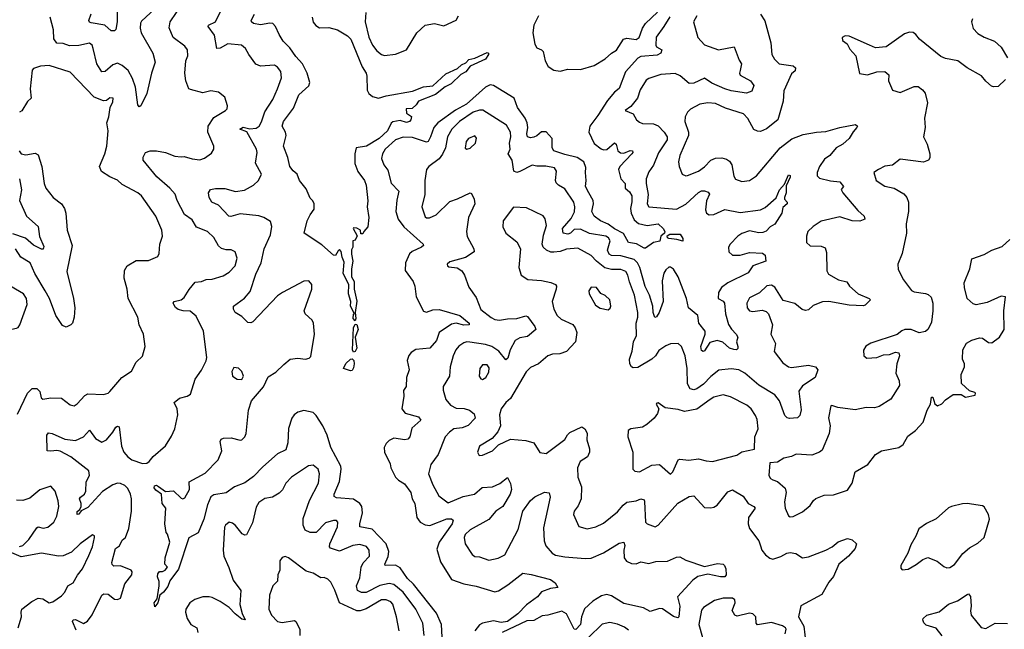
# Model space of a CAD drawing. Extents: x 1603745 to 1745082, y 385868 to 533966.
# Tile 469 of 646: x 1702595 to 1708935, y 470945 to 474869. Entities that reach past the tile are written whole.
import ezdxf

# ---------------------------------------------------------------- set-up
doc = ezdxf.new("R2010")
doc.units = 0

msp = doc.modelspace()

# ---------------------------------------------------------------- linework, layer by layer
at = {"layer": '0CON20XD'}
for points in [[(1702959.2, 470939.2), (1702934.4, 470995), (1702940, 471005), (1702955, 471007.3), (1703005, 470982), (1703032.4, 470997.6), (1703061.9, 471038.1), (1703125, 471163.8), (1703137, 471173), (1703165, 471172), (1703205, 471138), (1703225, 471136), (1703243.3, 471145), (1703271.8, 471238.2), (1703317.5, 471295), (1703320, 471315), (1703312.5, 471325), (1703245, 471353.1), (1703202.2, 471352.2), (1703191.3, 471361.3), (1703188.9, 471375), (1703212.3, 471465), (1703238.4, 471481.6), (1703255, 471518.6), (1703275.7, 471535), (1703297.3, 471595), (1703314.7, 471705.3), (1703315.3, 471785), (1703308.2, 471815), (1703290.5, 471850.5), (1703271.2, 471871.2), (1703245, 471884.6), (1703225, 471885.9), (1703195, 471874.7), (1703128.7, 471831.3), (1703035, 471729.2), (1702991.4, 471708.6), (1702975, 471686.7), (1702965, 471683.3), (1702965, 471702.5), (1702983.1, 471716.9), (1702990.5, 471735), (1702990.9, 471755), (1702981.2, 471785), (1702985.7, 471795), (1703013.5, 471815), (1703020.9, 471835), (1703024.1, 471895), (1703045.5, 471935), (1703040, 471965), (1702925, 472055.4), (1702855, 472091.8), (1702835, 472096.8), (1702795, 472090.9), (1702772, 472095), (1702770, 472195), (1702781.2, 472208.8), (1702805, 472206.5), (1702885, 472168.1), (1702955, 472159.7), (1703006.9, 472183.1), (1703045, 472226), (1703083.1, 472173.1), (1703125, 472150.5), (1703154.7, 472165.3), (1703195.4, 472214.6), (1703215, 472247.1), (1703225, 472252), (1703235, 472247.5), (1703250, 472125), (1703265.4, 472085), (1703290.8, 472055), (1703317.8, 472035), (1703385, 472013.2), (1703414.6, 472015.4), (1703428.1, 472025), (1703455, 472056.9), (1703535, 472125.7), (1703572.6, 472187.4), (1703594.2, 472235), (1703612.5, 472325), (1703610, 472365), (1703588.8, 472405), (1703625, 472432.2), (1703674.4, 472445.6), (1703695, 472458.8), (1703724.3, 472555), (1703765.7, 472614.3), (1703795.8, 472674.2), (1703800, 472695), (1703778.1, 472865), (1703730.4, 472960.4), (1703692.2, 472992.2), (1703647.5, 472995), (1703614.6, 473004.6), (1703597.6, 473017.6), (1703587.5, 473035), (1703584.2, 473045), (1703590, 473055), (1703635, 473065.6), (1703655, 473081.5), (1703686.8, 473133.2), (1703725, 473180), (1703765, 473184.2), (1703795, 473197.1), (1703835, 473198.6), (1703905, 473221.4), (1703945, 473244.4), (1703981.5, 473285), (1703995.5, 473335), (1703982, 473375), (1703957.3, 473387.3), (1703925, 473387.5), (1703895, 473395.6), (1703874.7, 473414.7), (1703845, 473467.1), (1703805.4, 473505.4), (1703734.2, 473534.2), (1703705, 473580.6), (1703655.3, 473615.3), (1703608.5, 473705), (1703596.6, 473746.6), (1703562.1, 473785), (1703478.8, 473858.8), (1703389.5, 473965), (1703390, 473985), (1703404.6, 474015.4), (1703434.6, 474025.4), (1703475, 474025.5), (1703535, 474014.5), (1703595, 473991.5), (1703635, 473987.5), (1703655, 473988.5), (1703705, 473972.7), (1703755, 473968.2), (1703785, 473977.8), (1703829.7, 474010.3), (1703844.2, 474035), (1703844.3, 474055), (1703806, 474145), (1703808.2, 474185), (1703845, 474240.8), (1703921.2, 474285), (1703930, 474295), (1703934.2, 474315), (1703915, 474371.2), (1703875, 474403.3), (1703825, 474410.8), (1703775, 474398.5), (1703695, 474419.2), (1703684.3, 474425), (1703665, 474476.7), (1703657.5, 474525), (1703666, 474604), (1703676.8, 474636.8), (1703676.3, 474676.3), (1703658.6, 474698.6), (1703584, 474755), (1703557.9, 474817.9), (1703565, 474856), (1703645.8, 474975)], [(1703222.2, 474957.8), (1703221.8, 474855), (1703215, 474806.7), (1703205, 474798), (1703185, 474797.5), (1703143.6, 474833.6), (1703055, 474848.8), (1703045, 474853.3), (1703041.2, 474865), (1703055, 474906.7)], [(1703465, 474938.8), (1703380.4, 474859.6), (1703373.8, 474846.2), (1703370.9, 474815), (1703378.2, 474785), (1703453, 474653), (1703468.1, 474595), (1703443.9, 474526.1), (1703414.4, 474395), (1703375, 474315.7), (1703365, 474308.6), (1703355, 474321.2), (1703340.4, 474435), (1703321.8, 474491.8), (1703293.2, 474543.2), (1703255, 474574), (1703225, 474588.9), (1703195, 474578.7), (1703145, 474536.5), (1703123.7, 474533.7), (1703091.1, 474585), (1703067.8, 474685), (1703061.5, 474705), (1703045, 474717.3), (1702975, 474703.5), (1702915, 474700.9), (1702875, 474715.4), (1702835, 474718.6), (1702816, 474746), (1702812.7, 474805), (1702791.5, 474885)], [(1704150.5, 473305), (1704169.5, 473395), (1704210.6, 473485), (1704218.8, 473538.8), (1704210, 473570), (1704167.5, 473595), (1704135, 473605.8), (1704015, 473619.1), (1703955, 473603.2), (1703942, 473605), (1703875, 473675.6), (1703832, 473695), (1703814.3, 473725), (1703810.8, 473755), (1703823.5, 473776.5), (1703855, 473783.3), (1703915, 473783.1), (1703984, 473764), (1704042.4, 473772.4), (1704101.5, 473805), (1704132.9, 473835), (1704152.2, 473875), (1704113.5, 473945), (1704123.6, 474015), (1704119.2, 474035), (1704058.5, 474148.5), (1704012, 474165), (1704035, 474177.3), (1704076.7, 474166.7), (1704117.8, 474172.2), (1704136.3, 474183.6), (1704152.4, 474212.4), (1704174.1, 474275.9), (1704225.6, 474355), (1704255.5, 474425), (1704280, 474495), (1704275.7, 474535), (1704254.5, 474564.5), (1704235, 474575.7), (1704145, 474571.1), (1704115, 474582.5), (1704070.6, 474645), (1704050, 474685), (1704023.3, 474705), (1703935, 474713.8), (1703885, 474686.4), (1703865, 474684.2), (1703849.8, 474769.8), (1703809.2, 474825), (1703810, 474835), (1703856.7, 474855), (1703888.3, 474921.7)], [(1704478.2, 474885), (1704484.2, 474854.2), (1704501.1, 474831.1), (1704525, 474817.9), (1704585, 474820), (1704641.2, 474805), (1704705, 474765.5), (1704727.1, 474745), (1704800, 474565), (1704825.6, 474525), (1704830.8, 474505), (1704832, 474415), (1704843.3, 474393.3), (1704866.2, 474375), (1704905, 474364), (1704955, 474379.2), (1705125, 474408.8), (1705195, 474436.2), (1705255, 474444.3), (1705339.7, 474520.3), (1705413.3, 474555), (1705440.6, 474579.4), (1705468.3, 474591.7), (1705486.8, 474613.2), (1705525, 474621.1), (1705605, 474657.9), (1705613.8, 474655), (1705613.1, 474645), (1705594.3, 474615), (1705495, 474570.9), (1705466.8, 474533.2), (1705435, 474516.4), (1705373.2, 474456.8), (1705335, 474436.9), (1705272.2, 474387.8), (1705163.3, 474345), (1705148.3, 474321.7), (1705121.7, 474298.3), (1705083.3, 474295), (1705085, 474267.5), (1705117, 474247), (1705113.3, 474225), (1705105, 474213.8), (1705085, 474207.1), (1705045, 474221.5), (1704998.3, 474211.7), (1704987.5, 474202.5), (1704962.5, 474155), (1704909.4, 474105), (1704828, 474055), (1704762.5, 474045), (1704752.2, 474005), (1704752.8, 473942.8), (1704771.7, 473891.7), (1704814.3, 473835), (1704825.5, 473805), (1704837, 473703), (1704832.5, 473665), (1704842.5, 473595), (1704836.7, 473535), (1704810, 473505), (1704805, 473490), (1704791.7, 473491.7), (1704790, 473515), (1704765, 473526.7), (1704745, 473530), (1704742.5, 473525), (1704767.5, 473477.5), (1704755, 473450), (1704740, 473445), (1704740, 473405), (1704731.7, 473388.3), (1704730.6, 473359.4), (1704740, 473315), (1704731.1, 473265), (1704731.3, 473215), (1704748, 473185), (1704748.8, 473135), (1704766.8, 473056.8), (1704755.4, 472985.4), (1704760.4, 472945), (1704755, 472930), (1704741.8, 472945), (1704745, 472973.3), (1704750, 472975), (1704724.6, 473025), (1704726.7, 473055), (1704712.4, 473105), (1704714.2, 473165), (1704678.2, 473235), (1704685, 473308.8), (1704670.8, 473340.8), (1704665, 473377.5), (1704655, 473390), (1704645, 473382.5), (1704628.3, 473351.7), (1704615, 473353.3), (1704539.5, 473419.5), (1704427.5, 473495), (1704445.5, 473575), (1704465, 473614.3), (1704491.1, 473648.9), (1704491.1, 473685), (1704483.6, 473703.6), (1704465, 473721.2), (1704439.7, 473779.7), (1704396.2, 473835), (1704381.2, 473875), (1704355, 473896), (1704334.6, 473925), (1704322.6, 473982.6), (1704294.4, 474055), (1704310, 474125), (1704306, 474145), (1704284.3, 474185), (1704294.3, 474215), (1704359.2, 474300.8), (1704393.2, 474386.8), (1704456.5, 474443.5), (1704462.3, 474465), (1704445.2, 474525.2), (1704416.9, 474585), (1704373.4, 474633.4), (1704335, 474689.1), (1704292.2, 474732.2), (1704265.4, 474775), (1704241.9, 474825), (1704225, 474844.2), (1704205, 474846.7), (1704145, 474836.4), (1704100, 474845), (1704088, 474855), (1704085.8, 474865), (1704107.3, 474905)], [(1704823.8, 474915), (1704820.4, 474855), (1704843.6, 474756.4), (1704867.5, 474705), (1704895, 474668.1), (1704925, 474644.4), (1704945, 474640), (1705015, 474646.9), (1705085, 474675.7), (1705152.5, 474785), (1705205.4, 474834.6), (1705265, 474846), (1705325, 474829.2), (1705404.4, 474865.6), (1705421.4, 474895)], [(1706781.5, 474888.5), (1706742.9, 474825), (1706692.1, 474757.9), (1706690.6, 474705), (1706696.2, 474695), (1706730, 474675), (1706723.8, 474655), (1706698.8, 474641.2), (1706595, 474633.3), (1706575, 474621.8), (1706495, 474533.1), (1706455, 474426.7), (1706425, 474403.1), (1706380.8, 474349.2), (1706317.7, 474252.3), (1706265.4, 474185), (1706259.2, 474145), (1706295, 474073.1), (1706338.5, 474038.5), (1706355, 474031.8), (1706375, 474033.3), (1706425, 474076.5), (1706435, 474068.8), (1706445.9, 474025.9), (1706463.2, 474013.2), (1706485, 474010.4), (1706525, 474027.9), (1706541.2, 474025), (1706543.1, 474015), (1706536.4, 474005), (1706459.4, 473925), (1706451.1, 473905), (1706466.7, 473845), (1706492.5, 473815), (1706493.1, 473785), (1706520.7, 473760.7), (1706536, 473736), (1706537, 473697), (1706527, 473655), (1706532.9, 473622.9), (1706552, 473582), (1706578.4, 473558.4), (1706635, 473545.2), (1706705.3, 473555.3), (1706738, 473525), (1706750, 473505), (1706747.5, 473495), (1706722.5, 473475), (1706715.8, 473444.2), (1706675.6, 473434.4), (1706625, 473398.8), (1706615, 473398.8), (1706567.6, 473427.6), (1706514.2, 473434.2), (1706482.5, 473492.5), (1706425, 473523.3), (1706385, 473553.2), (1706335, 473573.8), (1706293.3, 473605), (1706279.4, 473635), (1706289.3, 473685), (1706287.3, 473705), (1706260, 473755), (1706238.1, 473795), (1706243.3, 473835), (1706237.6, 473885), (1706241.3, 473918.7), (1706228.2, 473955), (1706185, 473982.2), (1706105, 474000.7), (1706035, 474026.2), (1706023.6, 474045), (1706023.8, 474105), (1705985, 474146.9), (1705955, 474148.4), (1705925, 474121.9), (1705905, 474112.8), (1705885, 474109.7), (1705865.4, 474115.4), (1705861.3, 474135), (1705867.9, 474175), (1705861.9, 474205), (1705849.1, 474235), (1705800.6, 474305), (1705777.9, 474365), (1705645, 474445.8), (1705625, 474449.2), (1705595, 474435.7), (1705472.6, 474325), (1705401.9, 474288.1), (1705286.7, 474205), (1705261.4, 474175), (1705240, 474115), (1705225.2, 474084.8), (1705215, 474080.4), (1705125, 474111.4), (1705065, 474113.5), (1705015, 474096.2), (1704948.7, 474035), (1704932, 474005), (1704924.6, 473975), (1704939.4, 473935), (1704965, 473900), (1704986.6, 473816.6), (1705035.6, 473765.6), (1705022.9, 473707.1), (1705016.4, 473635), (1705032.3, 473585), (1705068.2, 473535), (1705194, 473425), (1705194.2, 473415), (1705181.4, 473405), (1705122.3, 473377.7), (1705105, 473362.9), (1705078.4, 473305), (1705077.5, 473255), (1705128.5, 473185), (1705138.5, 473155), (1705148.2, 473085), (1705195, 472992.9), (1705215, 472985.9), (1705255, 473001.9), (1705296.8, 473003.2), (1705430, 472965), (1705490, 472915), (1705490, 472905), (1705455, 472902.7), (1705405, 472915.4), (1705375, 472909.1), (1705296.9, 472855), (1705278.2, 472805), (1705235, 472754.4), (1705145, 472745.7), (1705115, 472727.5), (1705101.4, 472708.6), (1705089.5, 472675), (1705101.8, 472615), (1705085.5, 472565), (1705082.6, 472507.4), (1705067.1, 472482.9), (1705067.5, 472445), (1705055.6, 472365), (1705077.3, 472337.3), (1705162.5, 472312.5), (1705178.3, 472291.7), (1705119.4, 472240.6), (1705108.2, 472185), (1705095, 472169.4), (1705075, 472165.6), (1705005, 472175.5), (1704975, 472160), (1704955, 472140.6), (1704942.9, 472115), (1704943.6, 472085), (1704980.6, 472009.4), (1704985.6, 471985), (1705014.7, 471925), (1705035, 471904.6), (1705072.3, 471882.3), (1705114.2, 471825), (1705121.4, 471785), (1705140, 471755), (1705153.2, 471665), (1705174.3, 471634.3), (1705205, 471617.7), (1705235, 471614.1), (1705344.8, 471655.2), (1705376.2, 471656.2), (1705387, 471647), (1705378.9, 471625), (1705296.4, 471505), (1705281.7, 471461.7), (1705305, 471379.4), (1705374.7, 471264.7), (1705455, 471237.5), (1705535, 471221.9), (1705655, 471186.2), (1705677, 471193), (1705738.2, 471231.8), (1705835, 471306.2), (1705888.1, 471298.1), (1706012.5, 471265), (1706042.5, 471245), (1706060, 471215), (1706013, 471207), (1705955, 471186.2), (1705929.2, 471155), (1705858.1, 471101.9), (1705803.1, 471045), (1705735, 470995.3), (1705695, 470989.2), (1705645, 470999.2), (1705575.5, 470984.5), (1705556.6, 470973.4), (1705525.9, 470935)], [(1707365.7, 474905), (1707392.1, 474862.1), (1707431.4, 474721.4), (1707438.6, 474645), (1707454.3, 474615), (1707485.4, 474585.4), (1707575, 474571.4), (1707590, 474560), (1707589.1, 474540.9), (1707565, 474521.2), (1707515, 474412.5), (1707511.2, 474345), (1707475.6, 474225), (1707403.4, 474166.6), (1707365, 474150), (1707345, 474151.1), (1707322.5, 474162.5), (1707283, 474233), (1707255, 474262.7), (1707140.1, 474300.1), (1707075, 474329.6), (1707025, 474333.8), (1706975, 474326.2), (1706915, 474293.1), (1706894.8, 474275.2), (1706879.6, 474245), (1706876.9, 474215), (1706901.8, 474145), (1706900.9, 474125), (1706845, 473996), (1706837.3, 473955), (1706840.6, 473925), (1706861.2, 473875), (1706884.4, 473864.4), (1706895, 473865.7), (1706965, 473893.8), (1707005, 473922.5), (1707045.2, 473964.8), (1707075, 473977.6), (1707115, 473980), (1707145, 473971.8), (1707165, 473958.9), (1707181.2, 473935), (1707193.1, 473863.1), (1707203.8, 473843.8), (1707245, 473826.9), (1707295, 473834.4), (1707339.5, 473865), (1707492.2, 474045), (1707567.6, 474102.4), (1707640.5, 474129.5), (1707725, 474145.5), (1707785, 474149.6), (1707875, 474176.5), (1707975.6, 474195.6), (1707988.8, 474185), (1707985.8, 474175), (1707961.5, 474148.5), (1707936.5, 474105), (1707895, 474067.2), (1707851.1, 474045), (1707810.5, 473995), (1707777.4, 473972.6), (1707744.5, 473925), (1707730, 473885), (1707730, 473865), (1707745, 473850), (1707815, 473831.1), (1707876, 473825), (1707898.8, 473795), (1707884.2, 473775.8), (1707895, 473754.4), (1707991.4, 473641.4), (1708031.4, 473605), (1708035.6, 473585), (1708005, 473573.2), (1707955.4, 473574.6), (1707875, 473600.7), (1707755, 473571.8), (1707705, 473539.1), (1707670, 473505), (1707662.1, 473475), (1707661.8, 473435), (1707685, 473413.1), (1707755, 473411.9), (1707781.7, 473401.7), (1707789.7, 473369.7), (1707791.8, 473251.8), (1707801.9, 473231.9), (1707868, 473195), (1707921.7, 473181.7), (1707938.1, 473155), (1707992.9, 473105), (1708065, 473075.5), (1708072.5, 473065), (1708039.1, 473030.9), (1708025, 473027.1), (1707935, 473032.3), (1707805, 473054.6), (1707765, 473053.8), (1707705, 473030.4), (1707675, 473002.2), (1707655, 472996.4), (1707633.3, 473003.3), (1707585, 473041.4), (1707511.2, 473061.2), (1707457.9, 473147.9), (1707435, 473160.6), (1707404.7, 473155.3), (1707358, 473112), (1707295, 473078.6), (1707277.8, 473045), (1707279.4, 473015), (1707295, 472994.2), (1707315, 472990.8), (1707375, 472999.2), (1707400.8, 472990.8), (1707415.8, 472975.8), (1707441.4, 472905), (1707430.6, 472845), (1707460.6, 472785), (1707452.8, 472732.8), (1707509.5, 472659.5), (1707545, 472635.5), (1707565, 472630.9), (1707675, 472645.7), (1707720, 472635), (1707733.8, 472615), (1707716.7, 472565), (1707635, 472512.2), (1707610.9, 472479.1), (1707627.2, 472357.2), (1707618.5, 472321.5), (1707602.7, 472307.3), (1707552.5, 472302.5), (1707535.6, 472305.6), (1707521.1, 472321.1), (1707487.3, 472415), (1707456.2, 472455), (1707355, 472516), (1707264, 472594), (1707225, 472615.2), (1707175, 472621.3), (1707097.2, 472612.8), (1707045, 472572.9), (1706997, 472523), (1706955, 472493.8), (1706935, 472486.5), (1706912.6, 472492.6), (1706894.7, 472525), (1706892.5, 472625), (1706879.2, 472705), (1706856.2, 472766.2), (1706835, 472784), (1706785, 472782.9), (1706755, 472770.5), (1706710, 472740), (1706688.7, 472705), (1706665, 472684.6), (1706575, 472629.4), (1706545, 472628.6), (1706534.3, 472635), (1706523.9, 472653.9), (1706521.5, 472685), (1706539.1, 472735), (1706548.2, 472795), (1706566, 472836), (1706564, 472915), (1706574.7, 472955.3), (1706574.7, 472985), (1706552.9, 473095), (1706521, 473181), (1706511.6, 473225), (1706497.4, 473247.4), (1706465, 473260.5), (1706405, 473261.9), (1706362.8, 473272.8), (1706308.8, 473315), (1706275, 473350.6), (1706189.3, 473399.3), (1706115, 473393.1), (1706075, 473376.5), (1706035, 473372.3), (1706015, 473372.9), (1705986.5, 473386.5), (1705965.5, 473405), (1705958.5, 473425), (1705968.1, 473481.9), (1705987.5, 473545), (1705978.1, 473588.1), (1705965, 473606), (1705857.8, 473657.8), (1705775, 473662.5), (1705707.1, 473575), (1705707, 473537), (1705724.2, 473494.2), (1705795, 473438.8), (1705820, 473395), (1705808.8, 473275), (1705824, 473225), (1705867.1, 473197.1), (1705955, 473189.6), (1706015, 473177.3), (1706044.3, 473164.3), (1706050.7, 473155), (1706050.3, 473135), (1706023.5, 473055), (1706033.5, 473005), (1706056, 472966), (1706081.5, 472941.5), (1706156.5, 472906.5), (1706172.2, 472885), (1706183.1, 472855), (1706174.4, 472795), (1706115, 472732.9), (1706072.2, 472717.8), (1706025, 472716.4), (1705996, 472706), (1705935.7, 472654.3), (1705885, 472631.1), (1705857.2, 472602.8), (1705755, 472430.8), (1705724.5, 472405.5), (1705694.4, 472365), (1705684.6, 472325), (1705690, 472255), (1705673.5, 472216.5), (1705637.5, 472172.5), (1705555, 472124), (1705542.9, 472085), (1705554.4, 472064.4), (1705575, 472066), (1705640, 472095), (1705678.3, 472131.7), (1705755, 472168.2), (1705855, 472160.8), (1705905, 472145.8), (1705944.1, 472084.1), (1705985, 472076.7), (1706105, 472166.2), (1706122.1, 472197.9), (1706138, 472212), (1706215, 472248.6), (1706234.2, 472235), (1706248.7, 472208.7), (1706247.8, 472165), (1706265, 472107.5), (1706264.5, 472085.5), (1706250.8, 472055), (1706204.7, 472025.3), (1706187.3, 471985), (1706189.1, 471925), (1706212.2, 471862.2), (1706211.2, 471785), (1706190.5, 471739.5), (1706164.4, 471705), (1706160.6, 471685), (1706195, 471606), (1706248.1, 471591.9)], [(1705935, 474895.3), (1705906, 474835), (1705899.6, 474785), (1705911.5, 474711.5), (1705925, 474689.2), (1705955, 474676.5), (1705965.3, 474665.3), (1705978, 474605), (1705998.8, 474568.8), (1706035, 474545.3), (1706075, 474538.7), (1706125, 474551.5), (1706205, 474547.9), (1706293.8, 474575), (1706365, 474617.3), (1706405.3, 474654.7), (1706437.4, 474672.6), (1706482.9, 474745), (1706505, 474749.6), (1706565, 474742.5), (1706584.1, 474755.9), (1706592.1, 474777.9), (1706604.4, 474815.6), (1706625, 474844.4), (1706702.7, 474917.3)], [(1706954.3, 474895), (1706934.4, 474855), (1706961.2, 474755), (1707005, 474708.5), (1707095, 474675.5), (1707196.2, 474695), (1707228.3, 474608.3), (1707242.5, 474585), (1707235, 474543.3), (1707230, 474525), (1707235, 474512), (1707300, 474475), (1707322, 474445), (1707309.7, 474410.3), (1707275, 474395.6), (1707175, 474410.7), (1707135, 474424.8), (1707051.6, 474461.6), (1707005, 474493.1), (1706935, 474461.8), (1706905, 474457.9), (1706848.5, 474508.5), (1706815, 474522.7), (1706723.6, 474516.4), (1706645, 474490.6), (1706629.8, 474480.2), (1706591.2, 474418.8), (1706572.9, 474365), (1706529.5, 474310.5), (1706492.5, 474285), (1706544.4, 474264.4), (1706567.1, 474225), (1706585, 474209.4), (1706605, 474202.2), (1706675, 474198.8), (1706705, 474185.6), (1706744.3, 474145), (1706763.3, 474115), (1706763.6, 474095), (1706707.3, 474012.7), (1706677, 473933), (1706645, 473890.6), (1706629.2, 473845), (1706628.6, 473815), (1706642, 473745), (1706635.7, 473685), (1706645.7, 473665.7), (1706825, 473650), (1706885, 473682.1), (1706965, 473756.6), (1706985, 473766.9), (1707005, 473768.6), (1707028.3, 473758.3), (1707036.1, 473746.1), (1707016.5, 473703.5), (1707011.8, 473645), (1707017.1, 473625), (1707035, 473612.2), (1707065, 473614.5), (1707135, 473648.2), (1707235, 473628.8), (1707364.7, 473645.3), (1707395, 473660), (1707466.5, 473723.5), (1707487.5, 473775), (1707519.8, 473810.2), (1707545, 473871.2), (1707555, 473866.2), (1707555.3, 473855), (1707530.5, 473799.5), (1707530, 473755), (1707519.4, 473725), (1707518.6, 473715), (1707536.2, 473695), (1707536, 473685), (1707508.8, 473661.2), (1707501.4, 473625), (1707456.8, 473553.2), (1707428, 473535), (1707401.7, 473508.3), (1707380.5, 473499.5), (1707355, 473498), (1707295, 473510), (1707245, 473492.8), (1707218.2, 473475), (1707170, 473425), (1707158.6, 473405), (1707160, 473375), (1707185, 473353.1), (1707235, 473352.7), (1707295, 473370.4), (1707377.5, 473367.5), (1707393.9, 473353.9), (1707400, 473315), (1707315, 473285.4), (1707285, 473240.8), (1707154.3, 473175), (1707114.4, 473145), (1707095, 473113.8), (1707093.3, 473075), (1707125, 473058.1), (1707132.9, 473045), (1707140, 472975), (1707158.1, 472908.1), (1707177.4, 472877.4), (1707208.9, 472845), (1707218, 472825), (1707210, 472795), (1707220, 472765), (1707218, 472752), (1707210, 472745), (1707193.9, 472746.1)], [(1708730.8, 474875), (1708724.3, 474855), (1708733.6, 474813.6), (1708765, 474780), (1708805, 474756), (1708871.7, 474731.7), (1708915, 474692.5), (1708956.2, 474625)], [(1708943.3, 474485), (1708895, 474440), (1708865, 474436.7), (1708851.7, 474441.7), (1708815, 474473.3), (1708787.9, 474507.9), (1708695, 474559.5), (1708635, 474604.3), (1708555, 474620), (1708525, 474632.5), (1708388.8, 474745), (1708366, 474775), (1708347.4, 474787.4), (1708325, 474788.5), (1708292.4, 474777.6), (1708174.2, 474695.8), (1708105, 474689.2), (1708066.2, 474705), (1707935, 474763.8), (1707910, 474765), (1707890, 474755), (1707892.5, 474735), (1707922.5, 474715), (1707939.3, 474679.3), (1707977.7, 474637.7), (1708003.3, 474523.3), (1708053.9, 474513.9), (1708113, 474533), (1708165, 474536.2), (1708191.2, 474515), (1708188, 474475), (1708215.7, 474415.7), (1708265, 474400.8), (1708355, 474439.4), (1708379.3, 474439.3), (1708408.3, 474418.3), (1708425, 474396.2), (1708440, 474335), (1708421.2, 474235), (1708425.5, 474174.5), (1708414.5, 474115), (1708437.4, 474067.4), (1708454.2, 474005), (1708455, 473980), (1708446.7, 473965), (1708415, 473952), (1708265, 473971.1), (1708215, 473931.9), (1708164.4, 473925.6), (1708125, 473906), (1708093.6, 473886.4), (1708109.2, 473835), (1708165, 473796.9), (1708225, 473784.3), (1708287.5, 473747.5), (1708307.5, 473725), (1708317.1, 473695), (1708317.1, 473635), (1708303.1, 473555), (1708304.2, 473495), (1708278, 473365), (1708248.8, 473295), (1708250.5, 473260.5), (1708286, 473195), (1708336.6, 473126.6), (1708355, 473117.1), (1708427, 473107), (1708445, 473100), (1708463.1, 473083.1), (1708475.5, 473045.5), (1708475.4, 472994.6), (1708465, 472922.5), (1708445, 472877.5), (1708428.3, 472861.7), (1708386.1, 472853.9), (1708335, 472874), (1708295, 472874), (1708275, 472866.2), (1708245, 472842), (1708075, 472788), (1708042.3, 472767.7), (1708028, 472742), (1708030, 472705), (1708050.5, 472689.5), (1708114.3, 472695.7), (1708157.8, 472712.2), (1708195, 472713.1), (1708235, 472729.4), (1708255.8, 472725), (1708259.4, 472705), (1708243.1, 472655), (1708235.7, 472595), (1708258.5, 472545), (1708260, 472515), (1708205, 472427.1), (1708129.8, 472380.2), (1708099.2, 472370.8), (1708045, 472373.3), (1707975, 472358.9), (1707862.6, 472372.6), (1707825, 472386.2), (1707817, 472383), (1707803.3, 472306.7), (1707812.5, 472255), (1707807.2, 472205), (1707761, 472099), (1707745, 472085.4), (1707695, 472065.7), (1707595, 472071.5), (1707565, 472056.4), (1707515, 472047.5), (1707475, 472020.8), (1707425, 472016.7), (1707418.8, 471935), (1707428.6, 471915), (1707445, 471907.5), (1707475, 471897.5), (1707523.3, 471853.3), (1707530, 471825), (1707520.4, 471765), (1707524.6, 471725), (1707545, 471676.2), (1707555, 471668)], [(1702580.5, 472329.5), (1702646.4, 472465), (1702675, 472494.5), (1702705, 472495.6), (1702725.5, 472475.5), (1702734.4, 472435), (1702745, 472427.1), (1702795, 472435.6), (1702865, 472432.2), (1702920.4, 472390.4), (1702945, 472384.4), (1702965, 472395.7), (1703015, 472449.2), (1703035, 472461.9), (1703135, 472457.1), (1703164.5, 472465.5), (1703175.6, 472475), (1703252, 472565), (1703315, 472606), (1703344.2, 472665), (1703385.7, 472704.3), (1703404, 472765), (1703391.9, 472845), (1703364.4, 472905), (1703356, 472955), (1703294.3, 473075), (1703287.1, 473135), (1703268.6, 473205), (1703269.2, 473255), (1703288, 473285), (1703345, 473318.6), (1703425, 473320), (1703484.2, 473345.8), (1703493.8, 473365), (1703497.1, 473425), (1703515.5, 473475), (1703509.6, 473515), (1703470.9, 473605), (1703378.9, 473735), (1703355, 473754.5), (1703255, 473809.4), (1703225, 473837.1), (1703175, 473858.9), (1703121.8, 473891.8), (1703109.2, 473925), (1703144.2, 474005), (1703156.7, 474055), (1703164.3, 474155), (1703157.1, 474205), (1703170, 474245), (1703178.8, 474305), (1703195, 474340), (1703196.2, 474365), (1703175, 474366), (1703155, 474350), (1703135, 474346.2), (1703075, 474371.1), (1702921.1, 474531.1), (1702784.7, 474574.7), (1702729.1, 474570.9), (1702684.1, 474555.9), (1702676.4, 474543.6), (1702662, 474425), (1702670, 474365), (1702645, 474342.5), (1702608.2, 474281.8), (1702595, 474274.6)], [(1707193.9, 472746.1), (1707165, 472755.7), (1707123.4, 472793.4), (1707085, 472803.3), (1707039.4, 472790.6), (1707005, 472737.1), (1706995, 472733.1), (1706985, 472739.4), (1706980, 472765), (1707008, 472845), (1707009.6, 472865), (1706967.3, 472915), (1706962.5, 472965), (1706900.4, 473015), (1706888.2, 473075), (1706834.7, 473214.7), (1706805, 473263.8), (1706785, 473276.2), (1706775, 473276.2), (1706755, 473260), (1706741.7, 473238.3), (1706731.8, 473188.2), (1706738.9, 473055), (1706712.8, 472985), (1706695, 472956), (1706685, 472952.5), (1706673.6, 472983.6), (1706672.6, 473025), (1706650.2, 473095), (1706621.8, 473151.8), (1706588.1, 473275), (1706573.9, 473305), (1706551.9, 473325), (1706465, 473349.2), (1706405, 473352.1), (1706390.1, 473360.1), (1706380.2, 473385), (1706397.9, 473445), (1706387.3, 473465), (1706369.5, 473475), (1706263.8, 473493.8), (1706205, 473521.1), (1706165, 473518), (1706140.6, 473495), (1706125, 473488.5), (1706094.7, 473494.7), (1706089.1, 473525), (1706145, 473590), (1706167.1, 473632.9), (1706170.5, 473665), (1706164, 473695), (1706105, 473780.6), (1706064.6, 473804.6), (1706050.2, 473820.2), (1706044.4, 473835), (1706050.6, 473895), (1706038.8, 473915), (1705983.6, 473926.4), (1705925, 473926.4), (1705895, 473932.5), (1705815, 473891.5), (1705795, 473886.4), (1705776.9, 473895), (1705765.9, 473965), (1705741.3, 474005), (1705754.1, 474035), (1705749.4, 474075), (1705758.4, 474115), (1705755.3, 474145), (1705729.6, 474189.6), (1705578.1, 474288.1), (1705555, 474288), (1705514.5, 474275), (1705426.9, 474215), (1705376.8, 474165), (1705350, 474115), (1705335.9, 474045), (1705316.5, 474003.5), (1705295, 473974.5), (1705228.5, 473925), (1705215.3, 473904.7), (1705204.7, 473835), (1705204.6, 473745), (1705183.8, 473665), (1705205, 473600.8), (1705215, 473593.5), (1705234.5, 473594.5), (1705276.5, 473613.5), (1705365, 473699.6), (1705415, 473716.7), (1705495.8, 473755.8), (1705505, 473750), (1705521.9, 473715), (1705526.5, 473685), (1705484.5, 473595), (1705472.2, 473505), (1705476, 473474), (1705518.6, 473395), (1705520.8, 473375), (1705465, 473338), (1705365, 473310), (1705347.5, 473295), (1705350, 473285), (1705358.3, 473278.3), (1705411.7, 473271.7), (1705441.7, 473251.7), (1705460, 473225), (1705487.6, 473147.6), (1705535, 473082), (1705564.7, 473004.7), (1705631.8, 472951.8), (1705655, 472938.9), (1705685, 472935.3), (1705735, 472944.1), (1705795, 472945.3), (1705855, 472963.5), (1705865, 472959.4), (1705911.1, 472895), (1705917.5, 472875), (1705865, 472830), (1705815, 472822.3), (1705784.7, 472805.2), (1705754.1, 472745), (1705738.7, 472691.3), (1705725, 472680), (1705679.2, 472735), (1705635.5, 472765.5), (1705595, 472777.6), (1705493.6, 472793.6), (1705475, 472795.3), (1705455, 472788.8), (1705422.2, 472767.8), (1705403.1, 472745), (1705385.4, 472705), (1705367.5, 472635), (1705361.8, 472575), (1705322.4, 472507.6), (1705321.4, 472485), (1705338.2, 472425), (1705368, 472388), (1705405, 472369.2), (1705456.2, 472366.2), (1705490.6, 472355), (1705522.2, 472332.2), (1705527.5, 472305), (1705482.5, 472257.5), (1705445, 472241.8), (1705390, 472235), (1705361.5, 472215), (1705335.6, 472185), (1705289.8, 472070.2), (1705243.3, 472006.7), (1705226.9, 471945), (1705255.5, 471875), (1705294.1, 471804.1), (1705355, 471760), (1705450.5, 471799.5), (1705524, 471816), (1705572.6, 471857.4), (1705638.7, 471861.3), (1705685.7, 471884.3), (1705735, 471922), (1705754.6, 471884.6), (1705762.7, 471845), (1705754, 471816), (1705705.3, 471734.7), (1705661.8, 471705), (1705615, 471652.7), (1705495, 471585.4), (1705464.2, 471555), (1705457.5, 471535), (1705464.2, 471495), (1705507.6, 471427.6), (1705525, 471414.3), (1705555, 471410.8), (1705615, 471390.9), (1705675, 471403.5), (1705719.4, 471425), (1705805, 471588.1), (1705834.4, 471705.6), (1705884.6, 471775), (1705911.2, 471798.8), (1705975, 471828.2), (1706003.7, 471823.7), (1706010.4, 471795), (1705993.8, 471716.2), (1705967.6, 471597.6), (1705971.8, 471515), (1705983.1, 471483.1), (1706024, 471435), (1706045, 471423.1), (1706105, 471412.5), (1706235, 471401.8), (1706275, 471403.9), (1706355, 471438), (1706455, 471499.6), (1706485, 471506.9), (1706492.3, 471485), (1706485.9, 471454.1), (1706486.5, 471405), (1706502.8, 471382.8), (1706535, 471368.2), (1706565, 471367.5), (1706595, 471378.6), (1706645, 471367.8), (1706691.3, 471381.3), (1706765.7, 471384.3), (1706825, 471410), (1706845, 471412), (1706885, 471390), (1707005, 471348.5), (1707087.6, 471367.6), (1707123.6, 471363.6), (1707134.2, 471355), (1707142.5, 471335), (1707143.8, 471295), (1707135, 471282), (1707108.1, 471281.9), (1707025, 471300.4), (1706960.8, 471285), (1706929.6, 471260.4), (1706831.5, 471155), (1706844.5, 471095), (1706838.6, 471025), (1706832, 471018), (1706805, 471026.5), (1706735, 471077.7), (1706715, 471077.9), (1706655, 471058.6), (1706612.6, 471082.6), (1706485, 471110.7), (1706405, 471161.2), (1706375, 471169.6), (1706340.4, 471159.6), (1706285, 471126), (1706232.6, 471077.4), (1706212.5, 471025), (1706205.3, 470975), (1706175, 470944.2), (1706165, 470946.4), (1706115, 471043.8), (1706085, 471061.1), (1705995, 471035.3), (1705958.3, 471031.7), (1705905, 471002.2), (1705861.2, 470998.8), (1705700.8, 470925)], [(1705475, 474036), (1705495, 474042.5), (1705530.8, 474075), (1705535.9, 474105.9), (1705525, 474122), (1705485, 474105.5), (1705470, 474085), (1705462.9, 474042.9), (1705475, 474036)], [(1702591.5, 474025), (1702605, 474005.8), (1702635, 473998.6), (1702695, 474009.2), (1702715, 474000), (1702737.5, 473925), (1702752.2, 473815), (1702764.5, 473785), (1702811.4, 473725), (1702864.7, 473684.7), (1702883.1, 473655), (1702891.9, 473625), (1702900, 473515), (1702932.7, 473415), (1702898.6, 473248.6), (1702942.1, 473075), (1702951.1, 473015), (1702945.7, 472954.3), (1702934.3, 472915.7), (1702923.8, 472905), (1702895, 472890.8), (1702870.5, 472900.5), (1702827.8, 472965), (1702788.2, 473075), (1702759.1, 473125), (1702692.5, 473235), (1702663.7, 473303.7), (1702601.7, 473341.7), (1702568.5, 473395)], [(1702594.4, 473845), (1702606.5, 473773.5), (1702593.5, 473705), (1702638.9, 473605), (1702715, 473537.5), (1702723.5, 473473.5), (1702749.7, 473409.7), (1702746.8, 473393.2), (1702735, 473392.9), (1702685, 473418.9), (1702632.1, 473462.1), (1702551.4, 473491.4)], [(1706865, 473443.8), (1706825.5, 473455.5), (1706775, 473460.8), (1706766.7, 473465), (1706763, 473477), (1706781.9, 473488.1), (1706847.8, 473487.8), (1706865, 473460), (1706865, 473443.8)], [(1707555, 471668), (1707575, 471670.8), (1707635, 471702.2), (1707685, 471742.9), (1707705.7, 471775), (1707722, 471788), (1707775, 471809.4), (1707835, 471811.4), (1707925, 471841.4), (1707955.6, 471885), (1707975, 471958.8), (1708055, 472006.7), (1708105, 472070), (1708145, 472093.8), (1708255, 472116.2), (1708283.3, 472135), (1708312.5, 472187.5), (1708363.3, 472225), (1708412.1, 472277.9), (1708438, 472355), (1708460, 472395), (1708465, 472440), (1708475, 472440), (1708486.4, 472396.4), (1708505, 472383.3), (1708533, 472397), (1708555, 472422.5), (1708605, 472456.2), (1708656.4, 472456.4), (1708685, 472440), (1708747.7, 472452.3), (1708750, 472465), (1708745, 472470), (1708710, 472480), (1708658.3, 472528.3), (1708656.9, 472585), (1708679.2, 472635), (1708678, 472655), (1708665.8, 472685), (1708666.7, 472745), (1708692.3, 472787.7), (1708725, 472806.7), (1708775, 472821.2), (1708795, 472820), (1708831.9, 472791.9), (1708855, 472789.2), (1708902.9, 472825), (1708934, 472875), (1708932.5, 472995), (1708942.5, 473085), (1708915, 473089.2), (1708825, 473048.1), (1708753, 473033), (1708735, 473041.2), (1708696.2, 473075), (1708677.5, 473145), (1708676, 473175), (1708712.5, 473265), (1708725, 473330), (1708805, 473357.5), (1708853.4, 473386.6), (1708920.7, 473409.3), (1708970, 473455)], [(1705314.9, 470894.9), (1705310, 470975), (1705278.3, 471048.3), (1705130, 471235), (1705091.9, 471271.9), (1705045, 471341.5), (1705015, 471357.3), (1704948.8, 471355), (1704946.9, 471365), (1704966.7, 471413.3), (1704972.2, 471445), (1704955.8, 471494.2), (1704865, 471590.3), (1704785.7, 471605.7), (1704784.4, 471624.4), (1704802.2, 471695), (1704797.5, 471735), (1704784.5, 471755), (1704745, 471782), (1704635, 471791.5), (1704620.3, 471800.3), (1704620.6, 471815), (1704654.2, 471895.8), (1704666.1, 471975), (1704663.6, 471995), (1704599.1, 472115), (1704574.6, 472195), (1704546.7, 472255), (1704505, 472321.5), (1704485, 472340.4), (1704425, 472353.4), (1704385, 472342.4), (1704362.1, 472325), (1704347.8, 472305), (1704325, 472237.5), (1704321.8, 472145), (1704309.7, 472100.3), (1704255, 472073.8), (1704160.1, 471989.9), (1704100.7, 471929.3), (1704045, 471888.9), (1703978.2, 471861.8), (1703925, 471822.5), (1703845, 471810), (1703825, 471797.1), (1703805, 471746), (1703781.5, 471655), (1703743.6, 471566.4), (1703685, 471533.8), (1703617.5, 471332.5), (1703562.4, 471257.6), (1703548.4, 471221.6), (1703522.2, 471185), (1703498, 471165), (1703484, 471115), (1703465, 471090), (1703460, 471115), (1703479.3, 471140.7), (1703493.3, 471225), (1703493, 471253), (1703482, 471282), (1703485, 471302.5), (1703495, 471316.2), (1703515, 471316.7), (1703532.5, 471325), (1703547.5, 471345), (1703530, 471365), (1703532.5, 471405), (1703562.5, 471505), (1703546.4, 471556.4), (1703538.3, 471568.3), (1703530, 471625), (1703536.7, 471725), (1703513.3, 471755), (1703507.5, 471815), (1703470.9, 471840.9), (1703462, 471855), (1703462.4, 471867.6), (1703475, 471871.9), (1703490, 471865), (1703535, 471831.2), (1703585.6, 471835.6), (1703635, 471790), (1703645, 471785.8), (1703658.2, 471791.8), (1703687.5, 471845), (1703685.7, 471895), (1703790.2, 471949.8), (1703872.7, 472035), (1703897.3, 472095), (1703885.4, 472155), (1703891.6, 472168.4), (1703907.5, 472175), (1703957.8, 472177.8), (1704015, 472161.9), (1704026.2, 472165), (1704045.5, 472184.5), (1704054.2, 472205), (1704068.1, 472355), (1704087.5, 472415), (1704164.6, 472505), (1704195, 472570.4), (1704245, 472601.1), (1704295, 472650), (1704336.7, 472683.3), (1704385, 472691.1), (1704435.6, 472684.4), (1704459.7, 472690.3), (1704468.8, 472701.2), (1704492.8, 472845), (1704487.9, 472915), (1704478.9, 472935), (1704434.3, 472975), (1704426.7, 472995), (1704475.5, 473135), (1704475.6, 473165.6), (1704457.3, 473187.3), (1704425, 473186.2), (1704286.6, 473113.4), (1704255, 473090.9), (1704095.4, 472924.6), (1704083, 472917), (1704065, 472919.4), (1704025, 472957.8), (1703982, 472985), (1703970.8, 473005), (1703972.5, 473025), (1704043.7, 473076.3), (1704079.4, 473120.6), (1704115, 473232), (1704150.5, 473305)], [(1702545, 472876.7), (1702575, 472883.3), (1702585, 472887.5), (1702595.9, 472904.1), (1702643.1, 473035), (1702639.4, 473075), (1702619.2, 473105), (1702505, 473170.8), (1702375, 473207.1), (1702345, 473206.9), (1702315, 473198.1), (1702268.3, 473161.7), (1702242.5, 473105), (1702242.3, 473045), (1702300, 472955), (1702334, 472915), (1702365, 472900), (1702415, 472891.4), (1702545, 472876.7)], [(1706385, 473002), (1706397.8, 473012.2), (1706402, 473025), (1706394, 473065), (1706365, 473094), (1706336, 473106), (1706310, 473145), (1706275, 473146.7), (1706260, 473125), (1706262, 473105), (1706302.7, 473032.7), (1706332.2, 473012.2), (1706385, 473002)], [(1704745, 472728.6), (1704738.5, 472745), (1704745.5, 472885), (1704755, 472908.8), (1704765, 472908), (1704774.4, 472875), (1704756.1, 472825), (1704765.9, 472755), (1704755, 472734.4), (1704745, 472728.6)], [(1704725, 472609.2), (1704681.1, 472625), (1704695, 472656.4), (1704725, 472684.4), (1704735, 472686.7), (1704745.8, 472675.8), (1704749.7, 472655), (1704745, 472628), (1704735, 472611.8), (1704725, 472609.2)], [(1704025, 472554), (1704035.5, 472575), (1704025.7, 472605), (1704005, 472627.1), (1703975, 472630), (1703961.2, 472605), (1703966, 472575), (1703995, 472556), (1704025, 472554)], [(1705575, 472554), (1705596, 472565), (1705615, 472600), (1705617.3, 472627.3), (1705605, 472648.1), (1705575, 472646.7), (1705557.1, 472625), (1705554.5, 472574.5), (1705565, 472556.7), (1705575, 472554)], [(1706785, 471943.3), (1706800.7, 471959.3), (1706834, 472035), (1706845, 472041.2), (1706904.3, 472034.3), (1706965, 472043.1), (1707015, 472029.1), (1707055, 472025.6), (1707212.5, 472065), (1707245, 472088), (1707326.2, 472103.8), (1707327.8, 472185), (1707348.9, 472235), (1707342.9, 472295), (1707332.4, 472322.4), (1707304.5, 472364.5), (1707277, 472387), (1707172.6, 472442.6), (1707125, 472454.4), (1707065, 472438.5), (1707040, 472425), (1706955, 472361.2), (1706875, 472346.7), (1706835, 472359.5), (1706750.3, 472370.3), (1706705, 472402.5), (1706698.3, 472401.7), (1706694, 472395), (1706710, 472365), (1706701.4, 472335), (1706680.9, 472305), (1706633.6, 472263.6), (1706605, 472246.9), (1706530, 472235), (1706513.8, 472225), (1706511.2, 472185), (1706543.5, 472085), (1706542, 471975), (1706555, 471962.5), (1706585, 471959.4), (1706665, 472001.8), (1706715, 472006), (1706785, 471943.3)], [(1705198.9, 470905), (1705190.4, 470985), (1705146.2, 471075), (1705065, 471184.1), (1705005, 471232.9), (1704975, 471239.1), (1704915, 471227.9), (1704825, 471182.3), (1704795, 471182.2), (1704771.1, 471195), (1704763.8, 471225), (1704784.3, 471275.7), (1704793.5, 471345), (1704807.5, 471372.5), (1704847.9, 471415), (1704846.2, 471455), (1704828.7, 471478.7), (1704785, 471491.8), (1704739.2, 471485), (1704655, 471447.1), (1704596.8, 471466.8), (1704590.8, 471475), (1704592.9, 471495), (1704642.5, 471605), (1704644.5, 471634.5), (1704635.3, 471645.3), (1704615, 471645.4), (1704565, 471630), (1704505, 471568.8), (1704465, 471567.3), (1704433.7, 471583.6), (1704419.6, 471615), (1704421.3, 471658.7), (1704461.8, 471775), (1704518.1, 471885), (1704525.9, 471945), (1704516.2, 471975), (1704485, 472001.8), (1704455, 471997.9), (1704345.3, 471924.7), (1704308.9, 471885), (1704287.2, 471842.8), (1704265, 471821.4), (1704223.7, 471796.3), (1704173.7, 471786.3), (1704135, 471760.8), (1704118.3, 471731.7), (1704095, 471630), (1704055, 471554.2), (1704045, 471551.4), (1704028.7, 471558.7), (1703985, 471614.3), (1703965, 471628.9), (1703945, 471634.2), (1703919.4, 471615), (1703913.6, 471603.6), (1703905.6, 471454.4), (1703909.1, 471415), (1703942.6, 471342.6), (1703970.5, 471260.5), (1704020, 471195), (1704012.5, 471105), (1704027.8, 471047.8), (1704047.5, 471005), (1704025, 471010), (1703981.9, 471045), (1703945, 471084.4), (1703885.8, 471125), (1703835, 471150), (1703814.1, 471154.1), (1703775, 471153.3), (1703723.1, 471136.9), (1703690, 471115), (1703665.7, 471075), (1703662.9, 471055), (1703673.9, 471013.9), (1703696.4, 470976.4), (1703736.2, 470955), (1703742.5, 470925)], [(1702595, 471478.8), (1702615, 471484), (1702655, 471523.8), (1702705, 471597.9), (1702715, 471604.5), (1702746.5, 471596.5), (1702776.9, 471603.1), (1702814.5, 471635), (1702835, 471674), (1702846.2, 471735), (1702842.2, 471772.2), (1702823.4, 471833.4), (1702795.7, 471865.7), (1702725, 471843.1), (1702660.2, 471789.8), (1702614.4, 471774.4), (1702575.7, 471775.7)], [(1706248.1, 471591.9), (1706304.5, 471605.5), (1706355, 471628.1), (1706445, 471701.9), (1706480.6, 471745), (1706505, 471764.4), (1706565, 471771.1), (1706595, 471785.5), (1706615, 471778.6), (1706618.4, 471768.4), (1706624.7, 471634.7), (1706635, 471623.1), (1706687.5, 471605), (1706705, 471615.8), (1706832.9, 471757.1), (1706905, 471800), (1706935, 471804.4), (1707005, 471730), (1707045, 471727.5), (1707065, 471730.8), (1707085, 471744), (1707155, 471830), (1707185, 471843.8), (1707252.8, 471802.8), (1707285.5, 471755.5), (1707322.5, 471735), (1707330, 471725), (1707288.6, 471665), (1707284.5, 471625), (1707294.6, 471594.6), (1707354.2, 471515), (1707365, 471482.5), (1707373.1, 471455), (1707397.1, 471425), (1707425, 471402.5), (1707445, 471396.9), (1707495, 471413.8), (1707535, 471435.6), (1707555, 471438.6), (1707592.6, 471432.6), (1707635, 471405.5), (1707675, 471411.1), (1707786.5, 471453.5), (1707826.2, 471475), (1707865, 471508), (1707925, 471528.8), (1707955, 471520), (1707982.5, 471495), (1707973.8, 471465), (1707932.5, 471415), (1707868.2, 471365), (1707835.5, 471284.5), (1707805, 471248.8), (1707760.3, 471169.7), (1707624.5, 471095.5), (1707610, 471025), (1707644.7, 470964.7), (1707657.3, 470852.7)], [(1708277.5, 471327.5), (1708315, 471333.1), (1708367.8, 471362.2), (1708410, 471395), (1708443, 471407), (1708503, 471383), (1708545, 471348.6), (1708565, 471340), (1708585, 471342.9), (1708615, 471361.4), (1708666.9, 471433.1), (1708709.8, 471470.2), (1708765, 471500), (1708804.2, 471535.8), (1708838.8, 471655), (1708833.3, 471685), (1708804.3, 471734.3), (1708795, 471740.8), (1708695, 471754), (1708665, 471753.8), (1708595, 471736), (1708575, 471726), (1708495, 471656.7), (1708433.9, 471626.1), (1708385, 471592.5), (1708365.6, 471544.4), (1708332.2, 471487.8), (1708312.9, 471435), (1708268.8, 471355), (1708268.3, 471338.3), (1708277.5, 471327.5)], [(1702586.3, 470955), (1702606.1, 471025), (1702603.8, 471055), (1702610, 471075), (1702672.7, 471125), (1702714.7, 471145.2), (1702745, 471140.9), (1702785.5, 471114.5), (1702809.2, 471120.8), (1702865, 471160), (1702886.2, 471183.8), (1702904.6, 471225), (1702940, 471245), (1702967, 471293), (1703000.6, 471335), (1703041.2, 471421.2), (1703063.8, 471475), (1703076.7, 471535), (1703077.5, 471547.5), (1703065, 471552.5), (1702985, 471494.4), (1702927.8, 471442.2), (1702875, 471417.6), (1702845, 471415.3), (1702735, 471434.6), (1702605, 471410.7), (1702545, 471436.7)], [(1705037.5, 470935), (1705021.8, 471025), (1704997.2, 471107.3), (1704985, 471122.7), (1704955.3, 471135.2), (1704925, 471134.2), (1704825, 471076.1), (1704787.1, 471062.9), (1704765, 471063.5), (1704655.3, 471115.3), (1704625, 471198), (1704598.9, 471248.9), (1704578.7, 471268.7), (1704555, 471278), (1704535, 471276.7), (1704485.4, 471305.4), (1704438.8, 471318.8), (1704325, 471405.5), (1704305, 471413.1), (1704285, 471407.5), (1704271.1, 471385), (1704270, 471325), (1704258, 471295), (1704255.7, 471255), (1704225.4, 471224.6), (1704204.6, 471165.4), (1704198.9, 471075), (1704215.5, 471035), (1704255, 470994.5), (1704285, 470989.5), (1704365, 471001.4), (1704374, 470995), (1704398.8, 470945), (1704398.9, 470905)], [(1708533.6, 470903.6), (1708495, 470952), (1708430.7, 470970.7), (1708416.4, 470986.4), (1708410, 471005), (1708412.5, 471015), (1708435, 471036), (1708515, 471058), (1708575, 471106.9), (1708632.5, 471127.5), (1708695, 471170), (1708705, 471172.5), (1708716.1, 471156.1), (1708721.4, 471095), (1708716.4, 471063.6), (1708721.8, 471035), (1708785, 470955.6), (1708815, 470950), (1708875, 470984.3), (1708955, 470982)], [(1707523.7, 470916.4), (1707529.3, 470945), (1707525, 470955.4), (1707507, 470967), (1707435, 470987.8), (1707345, 470973.3), (1707336.2, 470985), (1707334.3, 471025), (1707315.6, 471045.6), (1707295, 471048.2), (1707215, 471030), (1707200, 471035), (1707183.3, 471065), (1707201.2, 471115), (1707200, 471135), (1707184.6, 471144.6), (1707125, 471144.7), (1707069.6, 471130.4), (1706996.9, 471085), (1706985, 471069.2), (1706968.1, 470975), (1706992.2, 470892.2)], [(1706515, 470938.6), (1706488.5, 470958.5), (1706445, 470978.2), (1706395, 470988.8), (1706345, 470978.5), (1706257.4, 470892.6)]]:
    msp.add_lwpolyline(points, dxfattribs=at)

doc.saveas('drawing.dxf')
